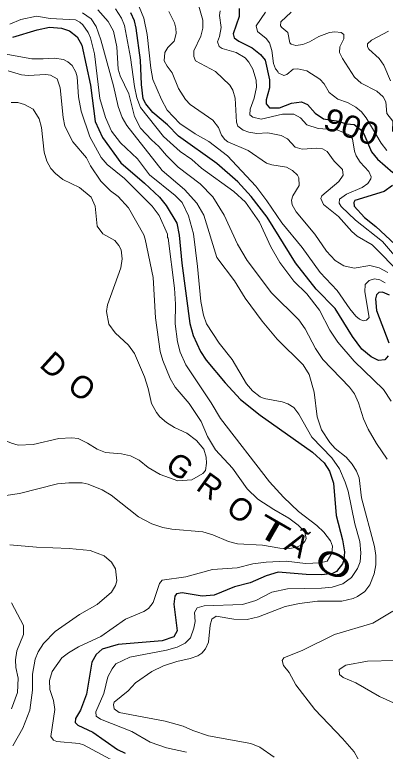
# Model space of a CAD drawing. Extents: x 265 to 291.4, y 7731.5 to 7759.6.
# Drawn here: x 286.049 to 287.37, y 7743.657 to 7746.284 of the extents above; entities that cross this region are included whole.
import ezdxf
from ezdxf.enums import TextEntityAlignment as Align

# ---------------------------------------------------------------- set-up
doc = ezdxf.new("R2010")
doc.units = 0
doc.header["$LTSCALE"] = 0.032
for name, color, linetype, lineweight in [('1', 7, 'Continuous', 25), ('2', 7, 'Continuous', 13), ('61', 7, 'Continuous', 13)]:
    doc.layers.add(name, color=color, linetype=linetype, lineweight=lineweight)

msp = doc.modelspace()

# ---------------------------------------------------------------- linework, layer by layer
at = {"layer": '1'}
for points in [[(286.8494, 7746.3059), (286.8494, 7746.2772), (286.8272, 7746.2152), (286.8312, 7746.2017), (286.8479, 7746.1889), (286.8956, 7746.1658), (286.925, 7746.142), (286.9417, 7746.1221), (286.9576, 7746.0513), (286.9576, 7746.0227), (286.9449, 7745.9797), (286.9449, 7745.9654), (286.9576, 7745.9511), (286.9927, 7745.9511), (287.0356, 7745.9678), (287.0706, 7745.9733), (287.0929, 7745.9638), (287.1199, 7745.9328), (287.1494, 7745.9129), (287.1948, 7745.9057), (287.2332, 7745.8944), (287.259, 7745.8918), (287.2815, 7745.8739), (287.2928, 7745.8586), (287.3204, 7745.7952), (287.3418, 7745.7689), (287.3967, 7745.7212)], [(287.38, 7745.0673), (287.3681, 7745.053), (287.3458, 7745.0506), (287.3196, 7745.0633), (287.2862, 7745.0912), (287.2528, 7745.1365), (287.1907, 7745.236), (287.1231, 7745.3051), (287.0499, 7745.399), (286.9489, 7745.5613), (286.8916, 7745.6353), (286.8447, 7745.6878), (286.7691, 7745.753), (286.6323, 7745.8508), (286.5933, 7745.8906), (286.5408, 7745.9352), (286.5169, 7745.9654), (286.5074, 7745.9837), (286.501, 7746.0354), (286.4978, 7746.1213), (286.4819, 7746.2359), (286.4756, 7746.2613), (286.4628, 7746.29)], [(286.0429, 7746.204), (286.1288, 7746.2295), (286.1733, 7746.239), (286.2163, 7746.2359), (286.2449, 7746.2263), (286.2719, 7746.2048), (286.2878, 7746.1754), (286.3189, 7746.0322), (286.3356, 7745.9034), (286.3618, 7745.8461), (286.4278, 7745.7554), (286.5122, 7745.683), (286.5647, 7745.6329), (286.5893, 7745.6035), (286.6267, 7745.5406), (286.6347, 7745.4977)], [(287.3951, 7745.6743), (287.3657, 7745.6536), (287.2615, 7745.6217), (287.2575, 7745.6146), (287.2583, 7745.6011), (287.2957, 7745.5605), (287.3355, 7745.5287), (287.4047, 7745.4642)], [(286.6347, 7745.4977), (286.645, 7745.3974), (286.6736, 7745.1827), (286.6848, 7745.1397), (286.711, 7745.0824), (286.7317, 7745.0522), (286.7993, 7744.9711)], [(287.3848, 7745.2837), (287.3594, 7745.2948), (287.3466, 7745.2932), (287.3379, 7745.2844), (287.3347, 7745.2702), (287.3379, 7745.2288), (287.3824, 7745.1134)], [(286.7993, 7744.9711), (286.8534, 7744.9122), (286.9234, 7744.8557), (287.1104, 7744.7236), (287.1517, 7744.6863), (287.1708, 7744.656), (287.1851, 7744.6131), (287.1947, 7744.4985), (287.2178, 7744.411), (287.2249, 7744.3681), (287.2225, 7744.3394), (287.217, 7744.3251), (287.1963, 7744.2989), (287.182, 7744.2909), (287.1438, 7744.2869), (287.0881, 7744.2877), (286.9879, 7744.2957), (286.9449, 7744.2829), (286.8877, 7744.2575), (286.832, 7744.2432), (286.7604, 7744.2137), (286.7174, 7744.2106), (286.6458, 7744.2225), (286.6259, 7744.2185), (286.6196, 7744.2105), (286.6156, 7744.1819), (286.6283, 7744.0873), (286.6156, 7744.065), (286.5742, 7744.0515), (286.4183, 7744.0379), (286.361, 7744.0212), (286.3388, 7744.0021), (286.3236, 7743.9751), (286.3053, 7743.8606), (286.2831, 7743.8033), (286.2656, 7743.7747), (286.264, 7743.7603), (286.2735, 7743.75), (286.3276, 7743.7253), (286.4151, 7743.6633), (286.4422, 7743.6505)]]:
    msp.add_lwpolyline(points, dxfattribs=at)
at = {"layer": '2'}
for points in [[(287.3769, 7744.699), (287.3387, 7744.7547), (287.3092, 7744.8056), (287.2925, 7744.8422), (287.2743, 7744.8995), (287.2599, 7744.9313), (287.2424, 7744.9552), (287.147, 7745.0538), (287.1207, 7745.0935), (287.0841, 7745.1636), (287.0611, 7745.1954), (286.964, 7745.2924), (286.8773, 7745.4078), (286.8431, 7745.4659), (286.7954, 7745.5693), (286.7556, 7745.6345), (286.7095, 7745.6806), (286.6315, 7745.7395), (286.5901, 7745.7817), (286.5631, 7745.8143), (286.5368, 7745.8373), (286.4978, 7745.8795), (286.4756, 7745.9209), (286.4557, 7746.002), (286.4255, 7746.0656), (286.4183, 7746.0895), (286.4127, 7746.1691), (286.4008, 7746.2255), (286.3825, 7746.2597), (286.3451, 7746.3011)], [(286.4088, 7746.3043), (286.4294, 7746.2709), (286.4406, 7746.2454), (286.4621, 7746.1309), (286.4756, 7746.0275), (286.4843, 7745.9877), (286.4978, 7745.9527), (286.5798, 7745.8493), (286.6387, 7745.796), (286.68, 7745.7673), (286.7142, 7745.7363), (286.8304, 7745.6536), (286.8717, 7745.6154), (286.9218, 7745.5438), (286.9624, 7745.4563), (286.9942, 7745.3998), (287.0436, 7745.3338), (287.0905, 7745.2885), (287.135, 7745.2304), (287.1724, 7745.1588), (287.2011, 7745.1158), (287.2583, 7745.0482), (287.3633, 7744.9472), (287.3904, 7744.9058)], [(287.3697, 7745.3274), (287.3506, 7745.3378), (287.3315, 7745.3417), (287.3124, 7745.3362), (287.2981, 7745.3211), (287.2965, 7745.2956), (287.3124, 7745.2041), (287.3029, 7745.1946), (287.291, 7745.1922), (287.2782, 7745.1978), (287.2647, 7745.2089), (287.2432, 7745.2352), (287.1987, 7745.3004), (287.1382, 7745.3648), (287.0738, 7745.4531), (287.0014, 7745.5414), (286.9481, 7745.6202), (286.9083, 7745.6727), (286.8073, 7745.7801), (286.7405, 7745.831), (286.6927, 7745.8588), (286.6379, 7745.8962), (286.5925, 7745.9431), (286.5718, 7745.9813), (286.5416, 7746.0529), (286.5344, 7746.0927), (286.5209, 7746.2136), (286.5098, 7746.2709), (286.4923, 7746.3122)], [(286.719, 7746.2645), (286.7055, 7746.3138)], [(286.6617, 7743.6545), (286.5901, 7743.6696), (286.5313, 7743.6895), (286.466, 7743.7277), (286.3547, 7743.7715), (286.3388, 7743.7826), (286.338, 7743.7977), (286.3666, 7743.8637), (286.3809, 7743.9226), (286.396, 7743.9512), (286.4096, 7743.9687), (286.4597, 7743.9926), (286.5901, 7744.0173), (286.6283, 7744.0284), (286.657, 7744.0427), (286.6752, 7744.0618), (286.688, 7744.096), (286.692, 7744.1199), (286.6896, 7744.1517), (286.6991, 7744.1692), (286.7238, 7744.1764), (286.8606, 7744.1811), (286.9083, 7744.1954), (286.9656, 7744.2241), (287.0213, 7744.2368), (287.1422, 7744.2384), (287.1804, 7744.2424), (287.2186, 7744.2543), (287.2488, 7744.2766), (287.2711, 7744.3092), (287.2798, 7744.3331), (287.283, 7744.3649), (287.279, 7744.4047), (287.2607, 7744.4683), (287.2369, 7744.5845), (287.2273, 7744.6163), (287.2066, 7744.664), (287.1788, 7744.7038), (287.108, 7744.777), (287.0619, 7744.8597), (287.0436, 7744.8828), (287.0221, 7744.8963), (287.0022, 7744.9034), (286.9386, 7744.9146), (286.9234, 7744.9217), (286.8964, 7744.9424), (286.8757, 7744.9679), (286.824, 7745.0546), (286.7779, 7745.1126), (286.7325, 7745.1811), (286.7214, 7745.2129), (286.7118, 7745.2606), (286.7007, 7745.3863), (286.6864, 7745.5024), (286.6689, 7745.5661), (286.6458, 7745.6138), (286.6212, 7745.6393), (286.5289, 7745.7132), (286.4867, 7745.7697), (286.4263, 7745.827), (286.3944, 7745.8684), (286.3722, 7745.9177), (286.3523, 7745.9845), (286.3332, 7746.1436), (286.3189, 7746.2009), (286.3109, 7746.22), (286.2918, 7746.2478), (286.2815, 7746.2574), (286.2656, 7746.2653), (286.1749, 7746.2701), (286.1272, 7746.2788), (286.0715, 7746.2669), (286.0317, 7746.2494)], [(286.291, 7746.2908), (286.3221, 7746.2685), (286.3388, 7746.2422), (286.3563, 7746.1945), (286.4016, 7746.0306), (286.4175, 7745.9559), (286.4318, 7745.9177), (286.4485, 7745.8891), (286.5742, 7745.7284), (286.6538, 7745.6607), (286.6983, 7745.6122), (286.723, 7745.5693), (286.7699, 7745.4181), (286.8328, 7745.3346), (286.8701, 7745.2733), (286.9306, 7745.1906), (286.9847, 7745.127), (287.077, 7745.0347), (287.0984, 7745.0013), (287.1159, 7744.9377), (287.1271, 7744.8501), (287.143, 7744.804), (287.1716, 7744.7579), (287.1915, 7744.7372), (287.2305, 7744.7062), (287.252, 7744.6815), (287.2671, 7744.656), (287.2766, 7744.6322), (287.2854, 7744.5606), (287.3315, 7744.3872), (287.3363, 7744.3554), (287.3355, 7744.3219), (287.3299, 7744.2901), (287.3148, 7744.2504), (287.2973, 7744.2273), (287.2711, 7744.209), (287.2552, 7744.2018), (287.2154, 7744.1931), (287.1279, 7744.1923), (287.0643, 7744.1843), (287.0133, 7744.1732), (286.9179, 7744.1366), (286.8781, 7744.127), (286.8304, 7744.1278), (286.7675, 7744.139), (286.7516, 7744.1278), (286.7452, 7744.1072), (286.7397, 7744.0459), (286.7285, 7744.0228), (286.7158, 7744.0077), (286.7015, 7743.9974), (286.6745, 7743.9878), (286.6267, 7743.9775), (286.579, 7743.9616), (286.5376, 7743.9417), (286.4796, 7743.9011), (286.4533, 7743.8733), (286.404, 7743.8327), (286.4016, 7743.824), (286.404, 7743.8089), (286.4215, 7743.7961), (286.5854, 7743.7643), (286.649, 7743.7468), (286.684, 7743.7309), (286.7397, 7743.7126), (286.8908, 7743.6855), (286.9227, 7743.672), (286.9736, 7743.6362)], [(286.5981, 7746.2947), (286.618, 7746.255), (286.6235, 7746.2359), (286.6243, 7746.2168), (286.6172, 7746.1889), (286.5949, 7746.1667), (286.5838, 7746.1484), (286.5822, 7746.1197), (286.5925, 7746.1006), (286.6108, 7746.0768), (286.6323, 7746.0203), (286.6577, 7745.9813), (286.6744, 7745.9638), (286.7556, 7745.9073), (286.7755, 7745.8811), (286.7866, 7745.854), (286.7978, 7745.8389), (286.8089, 7745.8302), (286.8813, 7745.7991), (286.9465, 7745.7546), (286.9656, 7745.7482), (287.0173, 7745.7403), (287.0388, 7745.7283)], [(286.7818, 7746.2979), (286.7795, 7746.2804), (286.785, 7746.2375), (286.7794, 7746.2064), (286.7723, 7746.1866), (286.7779, 7746.1706), (286.789, 7746.1635), (286.8383, 7746.1484), (286.8702, 7746.1301), (286.8837, 7746.115), (286.898, 7746.0895), (286.9091, 7746.0497), (286.9107, 7746.0259), (286.902, 7745.9861), (286.8884, 7745.9463), (286.8876, 7745.9264), (286.8972, 7745.9185), (286.9274, 7745.9113), (287.0038, 7745.9296), (287.0436, 7745.9288), (287.0674, 7745.9161), (287.0905, 7745.8914), (287.1309, 7745.8783), (287.1978, 7745.873), (287.2455, 7745.8525), (287.2528, 7745.8406), (287.2599, 7745.7968), (287.2655, 7745.7809), (287.2798, 7745.7578), (287.3116, 7745.7244), (287.3196, 7745.7061), (287.3188, 7745.6981), (287.3077, 7745.6822), (287.287, 7745.6671), (287.2313, 7745.6432), (287.2066, 7745.6257), (287.205, 7745.6122), (287.2122, 7745.5995), (287.2631, 7745.551), (287.3602, 7745.4746), (287.4166, 7745.4086)], [(287.3753, 7745.7991), (287.3546, 7745.8254), (287.3013, 7745.9161), (287.2854, 7745.9368), (287.2647, 7745.9543), (287.2353, 7745.971), (287.2011, 7745.9821), (287.1692, 7746.006), (287.1525, 7746.037), (287.1366, 7746.0537), (287.0905, 7746.0839), (287.0579, 7746.0911), (287.0412, 7746.0895), (287.0189, 7746.0704), (287.0086, 7746.0672), (286.9879, 7746.076), (286.9871, 7746.0808), (286.9783, 7746.0903), (286.9712, 7746.1102), (286.9656, 7746.1555), (286.9568, 7746.1834), (286.9449, 7746.1993), (286.9139, 7746.2239), (286.9091, 7746.2446), (286.9425, 7746.2932)], [(287.0348, 7746.2924), (286.9974, 7746.2581), (286.9966, 7746.2446), (287.0014, 7746.2375), (287.0229, 7746.2208), (287.0292, 7746.1834), (287.034, 7746.1786), (287.0515, 7746.1738), (287.0754, 7746.1778), (287.0993, 7746.1865), (287.1335, 7746.2064), (287.1708, 7746.2208), (287.1899, 7746.2231), (287.213, 7746.2208), (287.2217, 7746.2128), (287.2225, 7746.1977), (287.2082, 7746.1691), (287.2066, 7746.1492), (287.217, 7746.1277), (287.2599, 7746.0609), (287.2838, 7746.0394)], [(286.7643, 7746.0808), (286.6935, 7746.1197), (286.6872, 7746.1341), (286.6872, 7746.1547), (286.7126, 7746.2072), (286.7198, 7746.2359), (286.719, 7746.2645)], [(287.388, 7746.0481), (287.3649, 7746.1038), (287.3474, 7746.1277), (287.3108, 7746.1611), (287.3061, 7746.1691), (287.3069, 7746.1802), (287.3204, 7746.1929), (287.3809, 7746.2255)], [(285.9983, 7746.1468), (286.1097, 7746.1269), (286.151, 7746.1261), (286.1908, 7746.1293), (286.2226, 7746.1237), (286.2385, 7746.1157), (286.2536, 7746.103), (286.2672, 7746.0784), (286.2711, 7746.0625), (286.2767, 7745.9909), (286.2855, 7745.94), (286.3173, 7745.8477), (286.3571, 7745.7745), (286.3785, 7745.749), (286.4398, 7745.6997), (286.5392, 7745.6011), (286.5639, 7745.5677), (286.5933, 7745.5016), (286.5933, 7745.4897), (286.5965, 7745.4865), (286.6188, 7745.3083), (286.6227, 7745.2511), (286.6212, 7745.1811), (286.6291, 7745.1174), (286.6387, 7745.0808), (286.6585, 7745.0347), (286.7492, 7744.8995), (286.7826, 7744.8438), (286.9576, 7744.6179), (287.007, 7744.5638), (287.0603, 7744.5121), (287.1263, 7744.4619), (287.1509, 7744.4389), (287.1748, 7744.4071), (287.1812, 7744.3888), (287.1788, 7744.3633), (287.1621, 7744.3355), (287.1374, 7744.3291), (287.0849, 7744.3267), (287.0165, 7744.3347), (286.9449, 7744.3315), (286.8972, 7744.3251), (286.8415, 7744.3116), (286.754, 7744.306), (286.6586, 7744.2798), (286.575, 7744.2678), (286.5655, 7744.2559), (286.5424, 7744.1883), (286.5257, 7744.1668), (286.509, 7744.1557), (286.4438, 7744.1286), (286.3563, 7744.0666), (286.2767, 7744.0292), (286.2409, 7744.0085), (286.2171, 7743.9902), (286.182, 7743.9417), (286.1725, 7743.9099), (286.1741, 7743.8781), (286.1876, 7743.8383), (286.1924, 7743.8065), (286.1773, 7743.7102), (286.1868, 7743.6967), (286.1988, 7743.6919), (286.2783, 7743.6855)], [(285.976, 7744.563), (286.0667, 7744.5765), (286.2019, 7744.6107), (286.2417, 7744.6147), (286.2895, 7744.6139), (286.3109, 7744.6099), (286.361, 7744.59), (286.3929, 7744.5709), (286.4899, 7744.493), (286.5376, 7744.4683), (286.5774, 7744.4548), (286.6092, 7744.4492), (286.719, 7744.4397), (286.7556, 7744.4293), (286.8113, 7744.4055), (286.8431, 7744.3975), (286.9322, 7744.3927), (286.9943, 7744.3816), (287.0293, 7744.3808), (287.0531, 7744.3848), (287.0722, 7744.3935), (287.0833, 7744.4055), (287.0873, 7744.4158), (287.0825, 7744.4381), (287.0595, 7744.4635), (287.0261, 7744.489), (286.9728, 7744.5192), (286.9155, 7744.5566), (286.8773, 7744.5932), (286.8256, 7744.6672), (286.7643, 7744.7324), (286.7357, 7744.7801), (286.7134, 7744.8326), (286.6705, 7744.8979), (286.6212, 7744.9552), (286.6029, 7744.987), (286.5766, 7745.0506), (286.5671, 7745.0824), (286.5504, 7745.2033), (286.5424, 7745.3465), (286.5146, 7745.4834), (286.509, 7745.4993), (286.4541, 7745.5947), (286.4175, 7745.6353), (286.3905, 7745.656), (286.3563, 7745.6902), (286.3189, 7745.7451), (286.3046, 7745.7729), (286.2568, 7745.8302), (286.2282, 7745.8859), (286.2218, 7745.9177), (286.2115, 7746.0227), (286.2003, 7746.0553), (286.1765, 7746.068), (286.1606, 7746.0704), (286.0969, 7746.0672), (286.0731, 7746.0696), (286.0253, 7746.0831)], [(287.427, 7745.3569), (287.3228, 7745.4627), (287.2695, 7745.4945), (287.2504, 7745.5112), (287.2034, 7745.5645), (287.1501, 7745.6066), (287.1406, 7745.6281), (287.1438, 7745.6377), (287.2043, 7745.6894), (287.2201, 7745.7116), (287.217, 7745.7323), (287.1875, 7745.7618), (287.1629, 7745.796), (287.1454, 7745.8055), (287.1263, 7745.8079), (287.0738, 7745.8039), (287.0491, 7745.8111), (287.0213, 7745.8405), (286.9982, 7745.8524), (286.9513, 7745.8628), (286.9115, 7745.8604), (286.8829, 7745.8644), (286.8638, 7745.8723), (286.8447, 7745.8867), (286.8399, 7745.901), (286.8351, 7745.9861), (286.8264, 7746.0147), (286.816, 7746.0322), (286.7643, 7746.0808)], [(287.2838, 7746.0394), (287.3395, 7746.0115), (287.3618, 7745.9909), (287.3713, 7745.9734), (287.3753, 7745.932), (287.3968, 7745.9042), (287.3952, 7745.8668)], [(286.2058, 7744.7726), (286.2529, 7744.7754), (286.2751, 7744.7722), (286.3085, 7744.7563), (286.3435, 7744.734), (286.3722, 7744.7221), (286.4295, 7744.7181), (286.4613, 7744.7109), (286.4923, 7744.695), (286.5249, 7744.6696), (286.5679, 7744.6441), (286.6299, 7744.6218), (286.6808, 7744.625), (286.7198, 7744.6473), (286.7285, 7744.6584), (286.7325, 7744.6847), (286.7317, 7744.7054), (286.723, 7744.7348), (286.6967, 7744.7658), (286.6625, 7744.7913), (286.6188, 7744.8119), (286.5901, 7744.8294), (286.5663, 7744.8501), (286.5543, 7744.8653), (286.5368, 7744.8979), (286.5249, 7744.9504), (286.5114, 7744.9925), (286.4764, 7745.0761), (286.4549, 7745.1055), (286.4072, 7745.1492), (286.3841, 7745.1803), (286.3761, 7745.2256), (286.3793, 7745.2495), (286.4271, 7745.3815), (286.4318, 7745.4134), (286.4279, 7745.4452), (286.4207, 7745.4611), (286.4064, 7745.4786), (286.3626, 7745.5024), (286.3435, 7745.5295), (286.3356, 7745.6011), (286.3213, 7745.6329), (286.2799, 7745.6679), (286.2202, 7745.6965), (286.194, 7745.7172), (286.1773, 7745.7355), (286.163, 7745.7618), (286.1542, 7745.7936), (286.1447, 7745.8811), (286.1367, 7745.9129), (286.1152, 7745.9471), (286.0842, 7745.9638), (286.0604, 7745.971), (286.0365, 7745.971)], [(287.0388, 7745.7283), (287.0563, 7745.7117), (287.0611, 7745.7021), (287.0627, 7745.6751), (287.0404, 7745.6377), (287.0356, 7745.6218), (287.038, 7745.6059)], [(287.038, 7745.6059), (287.0523, 7745.5812), (287.1183, 7745.5008), (287.1597, 7745.4404), (287.1907, 7745.407), (287.2218, 7745.3879), (287.2584, 7745.3799), (287.3148, 7745.3895), (287.3474, 7745.3807), (287.3793, 7745.364)], [(285.7994, 7745.115), (285.8885, 7745.0601), (285.9132, 7745.0323), (285.9164, 7745.0188), (285.9148, 7744.9949), (285.9068, 7744.979), (285.8822, 7744.9567), (285.8145, 7744.9209), (285.7119, 7744.8827), (285.6857, 7744.8684), (285.657, 7744.8406), (285.6507, 7744.8247), (285.6523, 7744.8056), (285.6658, 7744.7881), (285.6833, 7744.7785), (285.739, 7744.7706), (285.9506, 7744.7809), (285.9903, 7744.7754), (286.0381, 7744.7555), (286.0619, 7744.7491), (286.1144, 7744.7507), (286.2058, 7744.7726)], [(286.3944, 7744.3315), (286.3674, 7744.3545), (286.3181, 7744.3728), (286.2433, 7744.3808), (286.1272, 7744.3848), (286.0317, 7744.3935)], [(286.2799, 7744.1445), (286.3435, 7744.1811), (286.3945, 7744.2249), (286.4088, 7744.2488), (286.4127, 7744.2647), (286.408, 7744.3076), (286.3944, 7744.3315)], [(286.0381, 7744.1867), (286.0802, 7744.1056), (286.0802, 7744.0738), (286.0564, 7744.0149), (286.0516, 7743.9831), (286.0532, 7743.956), (286.0611, 7743.9178), (286.0595, 7743.8669), (286.0373, 7743.8081)], [(287.007, 7743.9632), (287.0022, 7743.9807), (287.0085, 7743.991), (287.0754, 7744.0173), (287.1883, 7744.0737), (287.3252, 7744.1143), (287.3968, 7744.1565)], [(286.042, 7743.6768), (286.0786, 7743.7397), (286.1025, 7743.8033), (286.112, 7743.8749), (286.1128, 7743.9322), (286.1224, 7743.9855), (286.1327, 7744.0117), (286.1518, 7744.0419), (286.1932, 7744.0841), (286.2799, 7744.1445)], [(287.2846, 7743.6076), (287.2583, 7743.6553), (287.217, 7743.703), (287.1183, 7743.8065), (287.0507, 7743.894), (287.0268, 7743.9377), (287.007, 7743.9632)], [(287.4047, 7743.9815), (287.3061, 7743.9783), (287.2297, 7743.9648), (287.205, 7743.9489), (287.2066, 7743.9306), (287.2194, 7743.9202), (287.2647, 7743.9011), (287.349, 7743.8526), (287.4699, 7743.7977)], [(286.2783, 7743.6855), (286.2942, 7743.68), (286.3897, 7743.6291), (286.4708, 7743.575), (286.5186, 7743.5622), (286.5504, 7743.5479), (286.5734, 7743.5273)]]:
    msp.add_lwpolyline(points, dxfattribs=at)

# ---------------------------------------------------------------- texts
at = {"layer": '61'}
for s, rotation, width, p in [('900', 340.759, 1.1, (287.2358, 7745.8466)), ('T', 330.09, 1.75, (286.9494, 7744.4083)), ('O', 333.345, 1.55, (287.1678, 7744.2883))]:
    msp.add_text(s, height=0.08, rotation=rotation, dxfattribs=dict(at, width=width)).set_placement(p, align=Align.CENTER)
for s, rotation, p in [('D', 317.87, (286.1621, 7745.0048)), ('O', 324.738, (286.2658, 7744.9232)), ('G', 323.98, (286.6146, 7744.6412)), ('R', 324.321, (286.7226, 7744.5698)), ('O', 324.114, (286.8311, 7744.4874)), ('Ã', 328.18, (287.0357, 7744.3611))]:
    msp.add_text(s, height=0.08, rotation=rotation, dxfattribs=at).set_placement(p, align=Align.CENTER)

doc.saveas('drawing.dxf')
